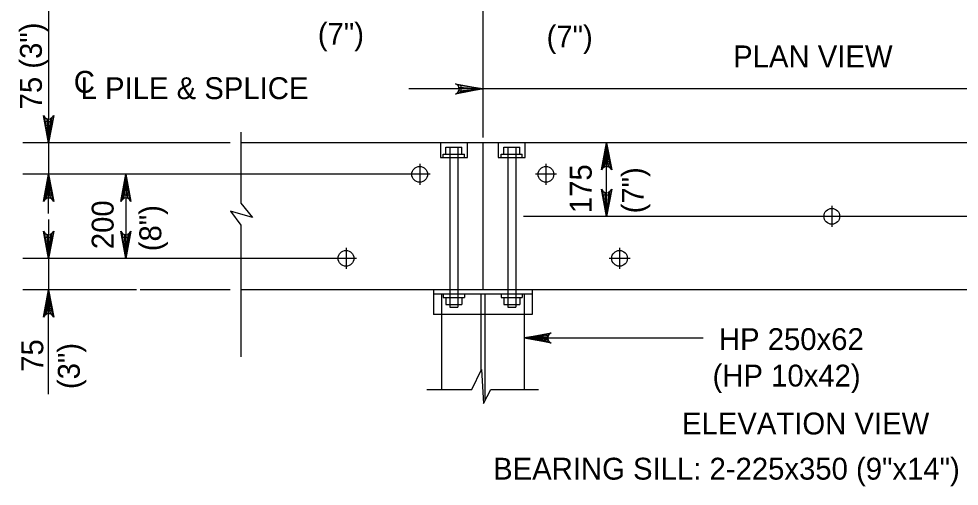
# Model space of a CAD drawing. Extents: x 635440 to 640306, y 296653 to 298484.
# Drawn here: x 639848.1 to 639976.9, y 297676.6 to 297740.8 of the extents above; entities that cross this region are included whole.
import ezdxf

# ---------------------------------------------------------------- set-up
doc = ezdxf.new("R2010")
doc.units = 0
for name, color, linetype in [('3', 7, 'Continuous'), ('4', 7, 'Continuous'), ('5', 7, 'Continuous')]:
    doc.layers.add(name, color=color, linetype=linetype)

msp = doc.modelspace()

# ---------------------------------------------------------------- linework, layer by layer
at = {"layer": '3'}
for p, q in [((639878.49, 297725.2), (639878.49, 297715.47)), ((640040.46, 297723.76), (639878.49, 297723.76)), ((639906.6, 297722.17), (639906.6, 297723.16)), ((639906.6, 297723.16), (639908.77, 297723.16)), ((639907.15, 297723.16), (639907.15, 297701.2)), ((639908.23, 297723.16), (639908.23, 297701.2)), ((639908.77, 297722.17), (639908.77, 297723.16)), ((639911.65, 297723.76), (639911.65, 297703.57)), ((639914.53, 297722.17), (639914.53, 297723.16)), ((639914.53, 297723.16), (639916.7, 297723.16)), ((639915.08, 297723.16), (639915.08, 297701.2)), ((639916.16, 297723.16), (639916.16, 297701.2)), ((639916.7, 297722.17), (639916.7, 297723.16)), ((639906.24, 297721.72), (639906.24, 297722.17)), ((639906.24, 297722.17), (639909.13, 297722.17)), ((639909.13, 297721.72), (639909.13, 297722.17)), ((639914.17, 297721.72), (639914.17, 297722.17)), ((639914.17, 297722.17), (639917.06, 297722.17)), ((639917.06, 297721.72), (639917.06, 297722.17)), ((639903, 297720.87), (639903, 297717.99)), ((639920.3, 297720.87), (639920.3, 297717.99)), ((639921.74, 297719.43), (639918.86, 297719.43)), ((639878.49, 297715.47), (639880.07, 297713.52)), ((639877.09, 297714.37), (639878.49, 297712.45)), ((639880.07, 297713.52), (639877.09, 297714.37)), ((639959.47, 297715.1), (639959.47, 297712.22)), ((639878.49, 297712.45), (639878.49, 297694.4)), ((639892.91, 297709.34), (639892.91, 297706.45)), ((639930.39, 297709.34), (639930.39, 297706.45)), ((639931.84, 297707.89), (639928.95, 297707.89)), ((640040.46, 297703.57), (639878.49, 297703.57)), ((639904.88, 297703.57), (639904.88, 297700.19)), ((639918.42, 297703.01), (639904.88, 297703.01)), ((639918.42, 297703.01), (639904.88, 297703.01)), ((639906, 297703.01), (639906, 297700.19)), ((639906.24, 297703.01), (639906.24, 297702.55)), ((639906.24, 297702.55), (639909.13, 297702.55)), ((639906.6, 297702.55), (639906.6, 297701.56)), ((639908.77, 297702.55), (639908.77, 297701.56)), ((639909.13, 297703.01), (639909.13, 297702.55)), ((639911.37, 297703.01), (639911.37, 297692.47)), ((639911.93, 297703.01), (639911.93, 297688.36)), ((639914.17, 297703.01), (639914.17, 297702.55)), ((639914.17, 297702.55), (639917.06, 297702.55)), ((639914.53, 297702.55), (639914.53, 297701.56)), ((639916.7, 297702.55), (639916.7, 297701.56)), ((639917.06, 297703.01), (639917.06, 297702.55)), ((639917.3, 297703.01), (639917.3, 297700.19)), ((639918.42, 297703.57), (639918.42, 297700.19)), ((639918.42, 297703.57), (639918.42, 297700.19)), ((639906.6, 297701.56), (639908.77, 297701.56)), ((639907.15, 297701.2), (639908.23, 297701.2)), ((639914.53, 297701.56), (639916.7, 297701.56)), ((639915.08, 297701.2), (639916.16, 297701.2)), ((639918.42, 297700.19), (639904.88, 297700.19)), ((639918.42, 297700.19), (639904.88, 297700.19)), ((639906, 297700.19), (639906, 297689.91)), ((639917.3, 297700.19), (639917.3, 297689.91)), ((639910.16, 297689.91), (639911.45, 297692.64)), ((639911.45, 297692.64), (639911.74, 297687.99)), ((639903.99, 297689.91), (639910.16, 297689.91)), ((639911.74, 297687.99), (639912.75, 297689.91)), ((639912.75, 297689.91), (639919.28, 297689.91))]:
    msp.add_line(p, q, dxfattribs=at)
for points in [[(639905.84, 297721.72), (639909.53, 297721.72), (639909.53, 297723.75), (639905.84, 297723.75)], [(639913.77, 297721.72), (639917.46, 297721.72), (639917.46, 297723.75), (639913.77, 297723.75)]]:
    msp.add_lwpolyline(points, close=True, dxfattribs=at)
for centre in [(639903, 297719.43), (639920.3, 297719.43), (639959.47, 297713.66), (639892.91, 297707.9), (639930.39, 297707.9)]:
    msp.add_circle(centre, 1.08, dxfattribs=at)
at = {"layer": '4'}
for p, q in [((639911.65, 297762.26), (639911.65, 297724.48)), ((639852.15, 297746.9), (639852.15, 297723.76)), ((640007.3, 297731.15), (639901.5, 297731.15)), ((639877.05, 297723.76), (639848.64, 297723.76)), ((639852.15, 297723.76), (639852.15, 297719.43)), ((639928.61, 297713.66), (639928.61, 297723.76)), ((639904.44, 297719.43), (639848.64, 297719.43)), ((639852.15, 297714.07), (639852.15, 297719.43)), ((639862.74, 297719.43), (639862.74, 297707.89)), ((639852.15, 297713.24), (639852.15, 297707.89)), ((639993.05, 297713.66), (639917.22, 297713.66)), ((639894.35, 297707.89), (639848.64, 297707.89)), ((639852.15, 297707.89), (639852.15, 297703.57)), ((639864.18, 297703.57), (639848.64, 297703.57)), ((639852.15, 297689.28), (639852.15, 297703.57)), ((639877.05, 297703.57), (639864.69, 297703.57))]:
    msp.add_line(p, q, dxfattribs=at)
for points in [[(639911.65, 297731.14), (639907.92, 297730.44), (639908.21, 297730.64), (639908.36, 297730.89), (639908.4, 297731.14), (639908.36, 297731.39), (639908.21, 297731.64), (639907.92, 297731.84), (639911.65, 297731.14), (639908.21, 297731.64), (639908.36, 297731.39), (639911.65, 297731.14), (639908.4, 297731.14), (639908.36, 297730.89), (639911.65, 297731.14), (639908.21, 297730.64)], [(639852.15, 297723.76), (639851.45, 297727.48), (639851.65, 297727.2), (639851.9, 297727.05), (639852.15, 297727.01), (639852.4, 297727.05), (639852.65, 297727.2), (639852.85, 297727.48), (639852.15, 297723.76), (639852.65, 297727.2), (639852.4, 297727.05), (639852.15, 297723.76), (639852.15, 297727.01), (639851.9, 297727.05), (639852.15, 297723.76), (639851.65, 297727.2)], [(639928.61, 297723.76), (639929.31, 297720.03), (639929.11, 297720.31), (639928.86, 297720.46), (639928.61, 297720.5), (639928.36, 297720.46), (639928.11, 297720.31), (639927.91, 297720.03), (639928.61, 297723.76), (639928.11, 297720.31), (639928.36, 297720.46), (639928.61, 297723.76), (639928.61, 297720.5), (639928.86, 297720.46), (639928.61, 297723.76), (639929.11, 297720.31)], [(639852.15, 297719.43), (639852.85, 297715.7), (639852.65, 297715.99), (639852.4, 297716.14), (639852.15, 297716.18), (639851.9, 297716.14), (639851.65, 297715.99), (639851.45, 297715.7), (639852.15, 297719.43), (639851.65, 297715.99), (639851.9, 297716.14), (639852.15, 297719.43), (639852.15, 297716.18), (639852.4, 297716.14), (639852.15, 297719.43), (639852.65, 297715.99)], [(639862.74, 297719.43), (639863.44, 297715.7), (639863.24, 297715.99), (639862.99, 297716.14), (639862.74, 297716.18), (639862.49, 297716.14), (639862.24, 297715.99), (639862.04, 297715.7), (639862.74, 297719.43), (639862.24, 297715.99), (639862.49, 297716.14), (639862.74, 297719.43), (639862.74, 297716.18), (639862.99, 297716.14), (639862.74, 297719.43), (639863.24, 297715.99)], [(639928.61, 297713.66), (639927.91, 297717.39), (639928.11, 297717.1), (639928.36, 297716.95), (639928.61, 297716.91), (639928.86, 297716.95), (639929.11, 297717.1), (639929.31, 297717.39), (639928.61, 297713.66), (639929.11, 297717.1), (639928.86, 297716.95), (639928.61, 297713.66), (639928.61, 297716.91), (639928.36, 297716.95), (639928.61, 297713.66), (639928.11, 297717.1)], [(639852.15, 297707.89), (639851.45, 297711.62), (639851.65, 297711.34), (639851.9, 297711.19), (639852.15, 297711.14), (639852.4, 297711.19), (639852.65, 297711.34), (639852.85, 297711.62), (639852.15, 297707.89), (639852.65, 297711.34), (639852.4, 297711.19), (639852.15, 297707.89), (639852.15, 297711.14), (639851.9, 297711.19), (639852.15, 297707.89), (639851.65, 297711.34)], [(639862.74, 297707.89), (639862.04, 297711.62), (639862.24, 297711.34), (639862.49, 297711.19), (639862.74, 297711.14), (639862.99, 297711.19), (639863.24, 297711.34), (639863.44, 297711.62), (639862.74, 297707.89), (639863.24, 297711.34), (639862.99, 297711.19), (639862.74, 297707.89), (639862.74, 297711.14), (639862.49, 297711.19), (639862.74, 297707.89), (639862.24, 297711.34)], [(639852.15, 297703.57), (639852.85, 297699.84), (639852.65, 297700.13), (639852.4, 297700.27), (639852.15, 297700.32), (639851.9, 297700.27), (639851.65, 297700.13), (639851.45, 297699.84), (639852.15, 297703.57), (639851.65, 297700.13), (639851.9, 297700.27), (639852.15, 297703.57), (639852.15, 297700.32), (639852.4, 297700.27), (639852.15, 297703.57), (639852.65, 297700.13)], [(639917.3, 297696.98), (639921.03, 297697.68), (639920.88, 297697.58), (639920.74, 297697.48), (639920.66, 297697.36), (639920.59, 297697.23), (639920.57, 297697.11), (639920.55, 297696.98), (639920.57, 297696.86), (639920.59, 297696.73), (639920.66, 297696.61), (639920.74, 297696.48), (639920.88, 297696.38), (639921.03, 297696.28), (639917.3, 297696.98), (639920.88, 297696.38), (639920.74, 297696.48), (639917.3, 297696.98), (639920.66, 297696.61), (639920.59, 297696.73), (639917.3, 297696.98), (639920.57, 297696.86), (639920.55, 297696.98), (639917.3, 297696.98), (639920.57, 297697.11), (639920.59, 297697.23), (639917.3, 297696.98), (639920.66, 297697.36), (639920.74, 297697.48), (639917.3, 297696.98), (639920.88, 297697.58)], [(639917.3, 297696.98), (639941.85, 297696.98)]]:
    msp.add_lwpolyline(points, dxfattribs=at)
for points in [[(639908.65, 297731.63), (639908.65, 297730.66), (639911.53, 297731.14)], [(639852.64, 297726.64), (639851.68, 297726.64), (639852.15, 297723.76)], [(639928.13, 297720.87), (639929.09, 297720.87), (639928.61, 297723.76)], [(639852.64, 297716.55), (639851.68, 297716.55), (639852.15, 297719.43)], [(639863.22, 297716.55), (639862.26, 297716.55), (639862.74, 297719.43)], [(639929.09, 297716.55), (639928.13, 297716.55), (639928.61, 297713.66)], [(639852.64, 297710.78), (639851.68, 297710.78), (639852.15, 297707.89)], [(639863.22, 297710.78), (639862.26, 297710.78), (639862.74, 297707.89)], [(639852.64, 297700.69), (639851.68, 297700.69), (639852.15, 297703.57)]]:
    msp.add_lwpolyline(points, close=True, dxfattribs=at)

# ---------------------------------------------------------------- texts
for s, height, p in [('PLAN VIEW', 3, (639945.95, 297734.1)), ('C', 3, (639855.6, 297730.61)), ('L PILE & SPLICE', 3.0001, (639856.54, 297729.74)), ('HP 250x62', 3, (639944, 297695.32)), ('(HP 10x42)', 3, (639943.13, 297690.32)), ('ELEVATION VIEW', 3.0001, (639938.94, 297683.75))]:
    msp.add_text(s, height=height, dxfattribs=at).set_placement(p)
at = {"layer": '5'}
for s, p in [('75 (3")', (639851.23, 297728.34)), ('175', (639926.57, 297714.11)), ('(7")', (639933.71, 297714.07)), ('200', (639861.06, 297709.16)), ('(8")', (639867.59, 297708.88)), ('75', (639851.42, 297692.34)), ('(3")', (639856.42, 297689.97))]:
    msp.add_text(s, height=3, rotation=90, dxfattribs=at).set_placement(p)
for s, height, p in [('(7")', 3, (639889.04, 297737.2)), ('(7")', 3, (639920.39, 297736.83)), ('BEARING SILL: 2-225x350 (9"x14")', 3.0001, (639913.06, 297677.55))]:
    msp.add_text(s, height=height, dxfattribs=at).set_placement(p)

doc.saveas('drawing.dxf')
